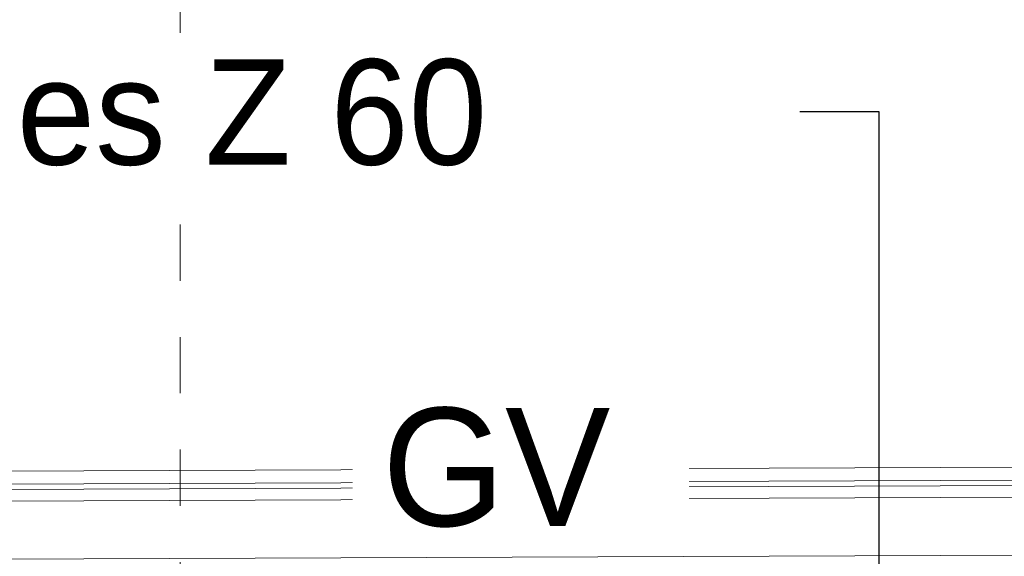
# Model space of a CAD drawing. Header units: metres. Extents: x -16.9 to 14.1, y -9.7 to 11.
# Tile 453 of 656: x -6.4 to -4.6, y 5.8 to 6.8. Entities that reach past the tile are written whole.
import ezdxf

# ---------------------------------------------------------------- set-up
doc = ezdxf.new("R2010")
doc.units = ezdxf.units.M
doc.linetypes.add('Ligne de quadrillage', pattern=[0.022225, 0.0127, -0.003175, 0.003175, -0.003175])
for name, color, linetype, lineweight in [('G-ANNO-TEXT', 231, 'Continuous', 9), ('S-BEAM', 12, 'Continuous', 18), ('S-GRID', 1, 'Continuous', 9)]:
    doc.layers.add(name, color=color, linetype=linetype, lineweight=lineweight)
doc.styles.add('Bodoni MT_B', font='BOD_B.TTF', dxfattribs={"height": 0.21})
doc.styles.add('Bodoni MT_B_I', font='BOD_BI.TTF', dxfattribs={"height": 0.1875})

msp = doc.modelspace()

# ---------------------------------------------------------------- linework, layer by layer
at = {"layer": 'G-ANNO-TEXT', "color": 190, "lineweight": 25}
for p, q in [((-5.3337, 6.5942), (-5.3387, 6.5942)), ((-4.8503, 6.5942), (-5.3337, 6.5942)), ((-4.8503, 6.5942), (-5.3337, 6.5942)), ((-4.8503, 6.5942), (-5.3337, 6.5942)), ((-4.8503, 6.5942), (-5.3337, 6.5942)), ((-4.8503, 6.5942), (-5.3337, 6.5942)), ((-4.8503, 2.8135), (-4.8503, 6.5942)), ((-4.8503, 2.1596), (-4.8503, 6.5942)), ((-4.8503, 4.1034), (-4.8503, 6.5942)), ((-4.8503, 3.4676), (-4.8503, 6.5942)), ((-4.8503, 4.7731), (-4.8503, 6.5942))]:
    msp.add_line(p, q, dxfattribs=at)
at = {"layer": 'S-BEAM'}
for p, q in [((-9.4992, 5.9435), (6.4267, 6.0053)), ((-9.4991, 5.9203), (6.4267, 5.9822)), ((-9.4991, 5.9109), (6.4268, 5.9727)), ((-9.3662, 5.891), (6.2598, 5.9517)), ((-9.3361, 5.7881), (6.2345, 5.8486))]:
    msp.add_line(p, q, dxfattribs=at)
at = {"layer": 'S-GRID', "linetype": 'Ligne de quadrillage'}
msp.add_line((-6.0928, -9.7059), (-6.0928, 8.3345), dxfattribs=at)

# ---------------------------------------------------------------- next in the draw order: texts
at = {"layer": 'G-ANNO-TEXT', "color": 190, "lineweight": 25, "insert": (-6.9687, 6.688), "char_height": 0.1875, "width": 1.930063, "attachment_point": 1, "style": 'Bodoni MT_B_I', "bg_fill": 3, "box_fill_scale": 1.25, "bg_fill_color": 256, "bg_fill_true_color": 13158600, "bg_fill_transparency": 0}
msp.add_mtext('Pannes Z 60', dxfattribs=at)
at = {"layer": 'G-ANNO-TEXT', "color": 1, "lineweight": 25, "insert": (-5.7337, 6.0682), "char_height": 0.21, "width": 0.493038, "attachment_point": 1, "style": 'Bodoni MT_B', "bg_fill": 3, "box_fill_scale": 1.25, "bg_fill_color": 256, "bg_fill_true_color": 13158600, "bg_fill_transparency": 0}
msp.add_mtext('GV', dxfattribs=at)

doc.saveas('drawing.dxf')
